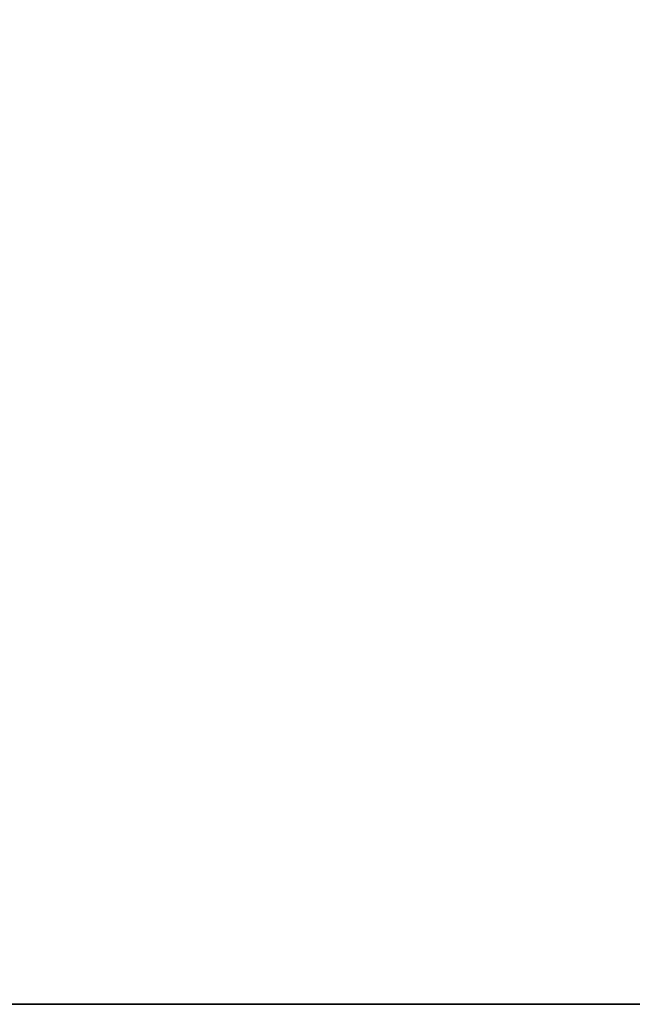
# Model space of a CAD drawing. Header units: millimetres. Extents: x -493 to 6693, y -115 to 145.
# Tile 638 of 656: x 2504 to 2546, y -15 to 53. Entities that reach past the tile are written whole.
import ezdxf

# ---------------------------------------------------------------- set-up
doc = ezdxf.new("R2010")
doc.units = ezdxf.units.MM
doc.layers.add('151', color=7, linetype='Continuous', true_color=0xffffff)

# ---------------------------------------------------------------- blocks, each defined once
blk = doc.blocks.new('UG_SURFACE_003')
at = {"layer": '151', "color": 252, "linetype": 'Continuous', "lineweight": 35}
for points in [[(2407.5, -15, -7.75), (2407.5, 135, -7.75), (2557.5, 135, -7.75), (2557.5, -15, -7.75)], [(3592.5, -15, 2200.25), (3592.5, 135, 2200.25), (2407.5, 135, 2200.25), (2407.5, -15, 2200.25)], [(3592.5, -15, 2200.25), (2407.5, -15, 2200.25), (2557.5, -15, 2050.25), (3442.5, -15, 2050.25)], [(2407.5, -15, 2200.25), (2407.5, -15, -7.75), (2557.5, -15, -7.75), (2557.5, -15, 2050.25)]]:
    blk.add_3dface(points, dxfattribs=at)

msp = doc.modelspace()

# ---------------------------------------------------------------- linework, layer by layer
at = {"layer": '151', "color": 253, "linetype": 'Continuous', "lineweight": -3}
for p, q in [((2407.5, -15, 2200.25), (3592.5, -15, 2200.25)), ((2407.5, -15, -7.75), (2557.5, -15, -7.75))]:
    msp.add_line(p, q, dxfattribs=at)

# ---------------------------------------------------------------- block references
msp.add_blockref('UG_SURFACE_003', (0, 0), dxfattribs=at)

doc.saveas('drawing.dxf')
